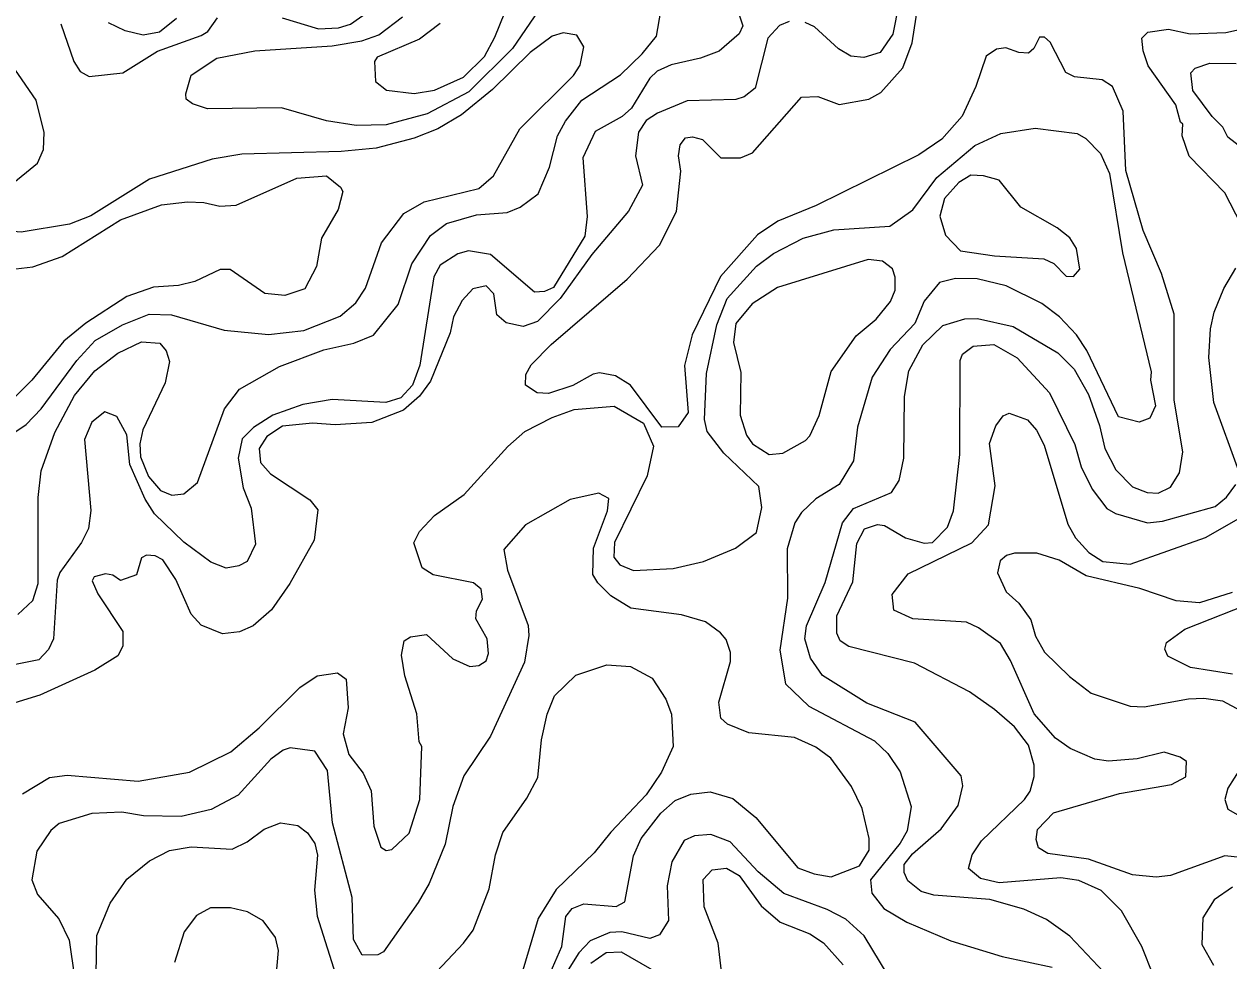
# Model space of a CAD drawing. Extents: x 763.2 to 816.8, y 7896.5 to 7952.7.
# Drawn here: x 765.537 to 768.732, y 7906.02 to 7908.505 of the extents above; entities that cross this region are included whole.
import ezdxf

# ---------------------------------------------------------------- set-up
doc = ezdxf.new("R2010")
doc.units = 0
doc.header["$LTSCALE"] = 0.064
doc.layers.add('1', color=7, linetype='Continuous', lineweight=25)
doc.layers.add('2', color=7, linetype='Continuous', lineweight=13)

msp = doc.modelspace()

# ---------------------------------------------------------------- linework, layer by layer
at = {"layer": '1'}
for points in [[(766.9242, 7908.5759), (766.8327, 7908.4405), (766.7168, 7908.3253), (766.6064, 7908.2673), (766.4971, 7908.2375), (766.4183, 7908.2357), (766.3394, 7908.2487), (766.2195, 7908.2833), (766.0238, 7908.28), (765.9837, 7908.2934), (765.9671, 7908.3061), (765.9659, 7908.3203), (765.9803, 7908.3698), (766.0488, 7908.4145), (766.1492, 7908.4339), (766.3543, 7908.4476), (766.4332, 7908.4607), (766.4781, 7908.4767), (766.541, 7908.524)], [(765.844, 7907.3919), (765.8456, 7907.3572), (765.8676, 7907.3049), (765.8987, 7907.2679), (765.9289, 7907.2555), (765.9613, 7907.2588), (765.9975, 7907.2891), (766.0691, 7907.4846), (766.1081, 7907.5366), (766.2145, 7907.5966), (766.332, 7907.6408), (766.4117, 7907.6591), (766.4639, 7907.6796), (766.5294, 7907.7616), (766.5654, 7907.8692), (766.6148, 7907.9447), (766.6575, 7907.9759), (766.7371, 7907.9991), (766.8182, 7908.0051), (766.8528, 7908.0198), (766.9001, 7908.0546), (766.9306, 7908.1253), (766.952, 7908.2083), (766.973, 7908.2473), (767.0163, 7908.3034), (767.1192, 7908.3705), (767.1762, 7908.4258), (767.2146, 7908.4732), (767.2259, 7908.5389)], [(768.7677, 7908.1751), (768.7292, 7908.2052), (768.7161, 7908.2314), (768.6875, 7908.2601), (768.6366, 7908.3288), (768.6311, 7908.3757), (768.6428, 7908.3884), (768.6814, 7908.4013), (768.7511, 7908.4001)], [(765.5206, 7906.9387), (765.5606, 7906.9762), (765.5744, 7907.0214), (765.5745, 7907.2497), (765.5826, 7907.3203), (765.6188, 7907.4222), (765.6711, 7907.5201), (765.7246, 7907.5854), (765.7858, 7907.6321), (765.8489, 7907.6619), (765.8974, 7907.6587)], [(765.8974, 7907.6587), (765.9137, 7907.6381), (765.9227, 7907.6102), (765.9113, 7907.5535), (765.8522, 7907.4288), (765.844, 7907.3919)], [(768.8209, 7906.2886), (768.7216, 7906.2995), (768.5769, 7906.2472), (768.5391, 7906.2423), (768.4767, 7906.2485), (768.36, 7906.2898), (768.2518, 7906.3049), (768.2274, 7906.3204), (768.2206, 7906.3425), (768.2241, 7906.3688), (768.2665, 7906.413), (768.4422, 7906.4641), (768.5796, 7906.4884), (768.6174, 7906.5083), (768.6193, 7906.5494), (768.6024, 7906.5612), (768.5605, 7906.5738), (768.489, 7906.5563), (768.4129, 7906.5499), (768.3767, 7906.5555), (768.3114, 7906.5837), (768.2721, 7906.6111), (768.2154, 7906.6761), (768.1529, 7906.8174), (768.1261, 7906.8621), (768.0682, 7906.904), (768.0362, 7906.9191), (767.8941, 7906.9277), (767.8436, 7906.9504), (767.8389, 7906.9918), (767.8815, 7907.0471), (768.0503, 7907.1294), (768.0948, 7907.1768), (768.1118, 7907.2801), (768.0976, 7907.3923), (768.1138, 7907.4398), (768.1334, 7907.4663), (768.1496, 7907.4729), (768.1981, 7907.4553), (768.2214, 7907.4277), (768.2418, 7907.3886), (768.3046, 7907.1784), (768.3256, 7907.1429), (768.3605, 7907.1036), (768.3979, 7907.08), (768.4702, 7907.0726), (768.6697, 7907.143), (768.7645, 7907.1976)], [(766.5461, 7905.901), (766.7029, 7906.0673), (766.7277, 7906.1019), (766.7705, 7906.2119), (766.7874, 7906.3014), (766.8072, 7906.3608), (766.8705, 7906.4519), (766.8999, 7906.5069), (766.9089, 7906.607), (766.9243, 7906.6744), (766.9435, 7906.7236), (767.0007, 7906.7784), (767.0822, 7906.8059), (767.1455, 7906.8012), (767.2024, 7906.77), (767.2394, 7906.7148), (767.254, 7906.675), (767.2588, 7906.5889), (767.2275, 7906.5209)], [(767.2275, 7906.5209), (767.1871, 7906.4611), (767.093, 7906.3622), (767.049, 7906.3069), (766.9486, 7906.2098), (766.9004, 7906.133)], [(765.7272, 7905.9332), (765.7306, 7906.0876), (765.7653, 7906.1739), (765.8094, 7906.2372), (765.8696, 7906.2862), (765.9228, 7906.3128), (765.9803, 7906.3227), (766.0887, 7906.3164), (766.1288, 7906.3363), (766.174, 7906.3695), (766.2176, 7906.3868), (766.2636, 7906.3797), (766.2891, 7906.3604), (766.3082, 7906.3314), (766.3154, 7906.3007), (766.3074, 7906.2077), (766.3146, 7906.1392), (766.3681, 7905.9687)], [(766.9004, 7906.133), (766.8595, 7905.9958)]]:
    msp.add_lwpolyline(points, dxfattribs=at)
at = {"layer": '2'}
for points in [[(766.0363, 7908.1468), (765.8703, 7908.0941), (765.7147, 7907.9962), (765.6576, 7907.9743), (765.5299, 7907.9533), (765.4414, 7907.9605), (765.4023, 7907.9754), (765.4049, 7908.0104), (765.4134, 7908.0266), (765.483, 7908.0745), (765.5001, 7908.0765), (765.573, 7908.1361), (765.5884, 7908.1727), (765.5909, 7908.2171), (765.5693, 7908.3031), (765.4757, 7908.4395), (765.2321, 7908.6751)], [(767.4152, 7908.5867), (767.443, 7908.5006), (767.4335, 7908.4794), (767.3804, 7908.4331), (767.3305, 7908.4147), (767.253, 7908.3969), (767.2163, 7908.3799), (767.1962, 7908.3615), (767.1476, 7908.2822), (767.1235, 7908.2601), (767.0516, 7908.2202), (767.0191, 7908.1503), (767.0303, 7907.9948), (767.024, 7907.9423), (766.9409, 7907.8066), (766.9176, 7907.7955), (766.8904, 7907.7941), (766.774, 7907.8936), (766.7161, 7907.9038), (766.6876, 7907.8958), (766.6407, 7907.8656), (766.6242, 7907.8351), (766.5868, 7907.6005), (766.5668, 7907.5472), (766.5366, 7907.5135), (766.4968, 7907.5011), (766.3543, 7907.5093), (766.2761, 7907.4961), (766.1966, 7907.4678), (766.146, 7907.4347), (766.1159, 7907.4047), (766.1054, 7907.3539), (766.1182, 7907.275), (766.1398, 7907.221), (766.1512, 7907.1255), (766.1288, 7907.0799), (766.1071, 7907.0679), (766.0732, 7907.0624), (766.0325, 7907.0775), (765.9609, 7907.1308), (765.8834, 7907.2062), (765.8587, 7907.2447), (765.8174, 7907.3372), (765.8095, 7907.4159), (765.7834, 7907.4642), (765.7514, 7907.4762), (765.7168, 7907.4494), (765.6974, 7907.4032), (765.714, 7907.2151), (765.7078, 7907.1672), (765.6894, 7907.1299), (765.632, 7907.0508), (765.6254, 7907.0303), (765.6154, 7906.8748), (765.602, 7906.8466), (765.5768, 7906.819), (765.5143, 7906.8061)], [(766.6406, 7908.507), (766.5857, 7908.4646), (766.4734, 7908.4177), (766.4668, 7908.4054), (766.4687, 7908.3525), (766.4986, 7908.33), (766.5719, 7908.3212), (766.626, 7908.3299), (766.7021, 7908.3639), (766.758, 7908.4188), (766.7853, 7908.4701), (766.8382, 7908.6022)], [(767.4368, 7908.1501), (767.4688, 7908.1636), (767.5984, 7908.311), (767.6416, 7908.3127), (767.6987, 7908.2918), (767.7776, 7908.3061), (767.8089, 7908.3238), (767.8674, 7908.3894), (767.8919, 7908.4557), (767.9161, 7908.6088)], [(767.8572, 7908.5585), (767.8406, 7908.4783), (767.8071, 7908.4295), (767.7644, 7908.4165), (767.7296, 7908.4202), (767.6965, 7908.4393), (767.633, 7908.4973), (767.6081, 7908.5091)], [(765.6347, 7908.506), (765.6689, 7908.406), (765.6856, 7908.3793), (765.71, 7908.3656), (765.7989, 7908.3753), (765.8912, 7908.4335), (766.0072, 7908.4745), (766.0242, 7908.4855), (766.05, 7908.522)], [(765.9417, 7908.5198), (765.8964, 7908.484), (765.8528, 7908.4757), (765.8055, 7908.4874), (765.7608, 7908.5082)], [(766.2216, 7908.5212), (766.3182, 7908.4922), (766.3707, 7908.4953), (766.403, 7908.5048), (766.4508, 7908.5386)], [(767.5658, 7908.512), (767.5405, 7908.5009), (767.5093, 7908.468), (767.4758, 7908.3351), (767.4471, 7908.312), (767.4249, 7908.3048), (767.2951, 7908.3013), (767.2169, 7908.2687), (767.1872, 7908.249), (767.1667, 7908.2187), (767.1588, 7908.1552), (767.1767, 7908.0776), (767.1396, 7908.0086), (767.0426, 7907.8942), (766.9592, 7907.7768), (766.8988, 7907.7164)], [(768.7646, 7907.9731), (768.7211, 7908.0571), (768.6267, 7908.1547), (768.6084, 7908.2083), (768.6098, 7908.2394), (768.6034, 7908.2445), (768.5914, 7908.2905), (768.5181, 7908.3945), (768.5047, 7908.4345), (768.5014, 7908.4676), (768.5169, 7908.4838), (768.5722, 7908.4919), (768.6296, 7908.479), (768.7239, 7908.4826), (768.7604, 7908.4903)], [(765.4711, 7907.3952), (765.5426, 7907.4431), (765.5822, 7907.4842), (765.6768, 7907.6124), (765.7261, 7907.6658), (765.7983, 7907.7074), (765.8686, 7907.7359), (765.9284, 7907.7342), (766.0681, 7907.6929), (766.1852, 7907.6818), (766.279, 7907.6921), (766.3756, 7907.7303), (766.4174, 7907.7657), (766.4423, 7907.8044), (766.4849, 7907.9251), (766.5446, 7908.0028), (766.5983, 7908.0335), (766.7427, 7908.0689), (766.7822, 7908.1026), (766.8519, 7908.2271), (766.9943, 7908.3689), (767.0122, 7908.396), (767.0218, 7908.4445), (767.0031, 7908.4756), (766.9664, 7908.482), (766.9378, 7908.4729), (766.8793, 7908.4296), (766.7795, 7908.3315), (766.6973, 7908.2641), (766.6345, 7908.2275)], [(768.4158, 7905.9743), (768.3106, 7906.086), (768.2482, 7906.1304), (768.1878, 7906.1572), (768.0977, 7906.1829), (767.9492, 7906.1946), (767.9164, 7906.2046), (767.8807, 7906.2325), (767.8705, 7906.2545), (767.871, 7906.2758), (767.8928, 7906.304), (767.9687, 7906.3704), (768.0144, 7906.4325), (768.0262, 7906.4848), (768.0223, 7906.5112), (767.9003, 7906.6538), (767.7723, 7906.704), (767.6548, 7906.7775), (767.6222, 7906.8236), (767.6073, 7906.8744), (767.6117, 7906.9095), (767.6613, 7907.0239), (767.7076, 7907.1822), (767.7369, 7907.2207), (767.8373, 7907.263), (767.8573, 7907.2947), (767.8703, 7907.3539), (767.872, 7907.5175), (767.8832, 7907.5852), (767.92, 7907.6545), (767.9735, 7907.7054), (768.032, 7907.7229), (768.0656, 7907.7244), (768.1601, 7907.7028), (768.2788, 7907.6329), (768.3215, 7907.59), (768.3596, 7907.523), (768.3892, 7907.44), (768.4028, 7907.3794), (768.4319, 7907.3225), (768.4768, 7907.2777), (768.5152, 7907.2626), (768.5446, 7907.2609), (768.5773, 7907.2772), (768.6012, 7907.3153), (768.6097, 7907.3703), (768.5869, 7907.5077), (768.5866, 7907.7358), (768.5537, 7907.8435), (768.5049, 7907.9573), (768.4587, 7908.1164), (768.4518, 7908.2742), (768.4232, 7908.3397), (768.3961, 7908.3571), (768.3229, 7908.3651), (768.3, 7908.3768), (768.2584, 7908.4568), (768.2427, 7908.4706), (768.2299, 7908.4699), (768.2146, 7908.4401), (768.2006, 7908.4277), (768.1751, 7908.4293), (768.1409, 7908.4419), (768.1154, 7908.4387), (768.0887, 7908.4202), (768.0609, 7908.3392), (768.0246, 7908.2604), (767.9706, 7908.2002), (767.9097, 7908.1585), (767.6379, 7908.0235), (767.536, 7907.9827), (767.4822, 7907.9461), (767.3835, 7907.8357), (767.3091, 7907.6809), (767.2885, 7907.5999), (767.2983, 7907.4753), (767.2718, 7907.4372), (767.2287, 7907.4362), (767.145, 7907.5473), (767.1053, 7907.5717), (767.0629, 7907.5797), (767.0466, 7907.5769), (766.9926, 7907.5468), (766.9279, 7907.5255), (766.8974, 7907.5274), (766.8665, 7907.5474), (766.8676, 7907.5754), (766.8815, 7907.6014), (766.9352, 7907.6555), (767.1361, 7907.8286), (767.2225, 7907.919), (767.2673, 7908.0084), (767.2786, 7908.115), (767.2722, 7908.1559), (767.2769, 7908.1851)], [(768.0583, 7908.1834), (768.1273, 7908.2144), (768.2187, 7908.2291), (768.3294, 7908.2145), (768.3529, 7908.202), (768.3916, 7908.1622)], [(766.6345, 7908.2275), (766.572, 7908.2022), (766.4708, 7908.1759), (766.378, 7908.1667), (766.1151, 7908.1601), (766.0363, 7908.1468)], [(767.2769, 7908.1851), (767.2907, 7908.203), (767.3096, 7908.206), (767.336, 7908.1991), (767.3848, 7908.1504), (767.4368, 7908.1501)], [(765.5332, 7906.4634), (765.605, 7906.5066), (765.6516, 7906.5133), (765.8397, 7906.4971), (765.976, 7906.5208), (766.0851, 7906.5747), (766.1611, 7906.6383), (766.2686, 7906.7451), (766.3146, 7906.7765), (766.3684, 7906.784), (766.3917, 7906.7672), (766.3963, 7906.6916), (766.3831, 7906.6227), (766.3981, 7906.5679), (766.4363, 7906.5184), (766.4577, 7906.4714), (766.4651, 7906.3778), (766.4833, 7906.3222), (766.4978, 7906.3132), (766.5123, 7906.316), (766.5587, 7906.3596), (766.5865, 7906.4487), (766.5916, 7906.5893), (766.5853, 7906.6012), (766.5784, 7906.6761), (766.5471, 7906.7761), (766.5378, 7906.8315), (766.5449, 7906.8696), (766.562, 7906.8802), (766.6041, 7906.8863), (766.6742, 7906.8218), (766.719, 7906.8011), (766.7432, 7906.8041), (766.7627, 7906.8165), (766.769, 7906.8354), (766.7654, 7906.8747), (766.7348, 7906.9274), (766.7366, 7906.9487), (766.7525, 7906.9802), (766.749, 7907.0066), (766.7289, 7907.0228), (766.6217, 7907.0447), (766.5929, 7907.0629), (766.5706, 7907.1289), (766.5857, 7907.1595), (766.6259, 7907.2013), (766.7045, 7907.2573), (766.8204, 7907.3847), (766.8651, 7907.4241), (766.9375, 7907.4619), (766.9959, 7907.483), (767.1021, 7907.4913), (767.1795, 7907.447), (767.2063, 7907.3853), (767.1897, 7907.3072), (767.103, 7907.1303), (767.1012, 7907.0911), (767.1174, 7907.0709), (767.1532, 7907.0558), (767.2586, 7907.0607), (767.3392, 7907.0793), (767.4238, 7907.1153), (767.4792, 7907.1568), (767.4938, 7907.2232), (767.4857, 7907.2786), (767.3932, 7907.3669), (767.3486, 7907.4242), (767.3414, 7907.4561), (767.3464, 7907.5781), (767.3738, 7907.7074), (767.402, 7907.7772), (767.4792, 7907.8626), (767.5248, 7907.8962), (767.6027, 7907.9375), (767.6848, 7907.9594), (767.8329, 7907.9695), (767.8939, 7908.0128), (767.9578, 7908.0977), (768.0583, 7908.1834)], [(768.3916, 7908.1622), (768.4157, 7908.1091), (768.4495, 7907.8983), (768.5258, 7907.5823), (768.5245, 7907.5603), (768.5375, 7907.4927), (768.5222, 7907.4602), (768.4938, 7907.4488), (768.4391, 7907.4637), (768.355, 7907.6391), (768.328, 7907.6805), (768.2832, 7907.729), (768.2358, 7907.7638), (768.1418, 7907.8105), (768.0642, 7907.8296), (768.0074, 7907.8299), (767.9647, 7907.8199), (767.9243, 7907.7699), (767.8995, 7907.711), (767.8337, 7907.6418), (767.7857, 7907.5687), (767.7473, 7907.436), (767.737, 7907.3467), (767.6985, 7907.2838), (767.637, 7907.2463), (767.5986, 7907.2096), (767.5808, 7907.1824), (767.5607, 7907.1131), (767.5614, 7906.9824), (767.5416, 7906.8445), (767.5565, 7906.7551), (767.6183, 7906.6962), (767.7927, 7906.604), (767.8279, 7906.5703), (767.86, 7906.5222), (767.8896, 7906.43), (767.8789, 7906.3652), (767.8604, 7906.3331), (767.7819, 7906.2353), (767.785, 7906.1998), (767.8171, 7906.159), (767.8782, 7906.1232), (767.9943, 7906.0738), (768.1306, 7906.0318), (768.2637, 7906.0039)], [(765.4855, 7907.8528), (765.5607, 7907.8609), (765.6384, 7907.8888), (765.793, 7907.9858), (765.9015, 7908.0253), (765.9704, 7908.0335), (766.0139, 7908.0318), (766.0567, 7908.0221), (766.0993, 7908.0249), (766.2606, 7908.0968), (766.3391, 7908.1025), (766.3762, 7908.0729), (766.3827, 7908.0607), (766.3704, 7908.0132), (766.3256, 7907.9375), (766.3128, 7907.8618), (766.2814, 7907.8026), (766.2286, 7907.7854), (766.1759, 7907.7909), (766.0836, 7907.8539), (766.0569, 7907.8545), (765.9897, 7907.8221), (765.9467, 7907.8117), (765.8809, 7907.8073), (765.8101, 7907.7823), (765.701, 7907.7114), (765.6431, 7907.6637), (765.5578, 7907.5603), (765.4813, 7907.4835)], [(768.7579, 7907.3191), (768.692, 7907.5012), (768.6789, 7907.6209), (768.6836, 7907.6969), (768.693, 7907.7411), (768.7183, 7907.8036), (768.7504, 7907.8579)], [(766.7627, 7907.811), (766.7272, 7907.8032), (766.6987, 7907.7722), (766.6756, 7907.7288), (766.6671, 7907.6858), (766.6153, 7907.5583), (766.5855, 7907.5181), (766.5435, 7907.4808), (766.4595, 7907.4485), (766.3623, 7907.442), (766.3017, 7907.4468), (766.2224, 7907.4383), (766.1814, 7907.4111), (766.1609, 7907.3798), (766.1644, 7907.3423), (766.1911, 7907.3119), (766.2952, 7907.2434), (766.3163, 7907.217), (766.3064, 7907.1361), (766.2416, 7907.0213), (766.1934, 7906.9517), (766.1446, 7906.9095), (766.1089, 7906.8929), (766.0636, 7906.888), (766.0073, 7906.9108), (765.9802, 7906.9403), (765.94, 7907.0324), (765.9053, 7907.0843), (765.885, 7907.0949), (765.8623, 7907.0965), (765.8484, 7907.089), (765.8353, 7907.0445), (765.7934, 7907.0295), (765.7727, 7907.0437), (765.7531, 7907.0472), (765.7229, 7907.0388), (765.718, 7907.0282), (765.7325, 7906.9943), (765.7995, 7906.8939), (765.7996, 7906.8551), (765.7861, 7906.8292), (765.7253, 7906.7919), (765.5787, 7906.7251), (765.5011, 7906.7009)], [(766.8988, 7907.7164), (766.8605, 7907.7033), (766.8157, 7907.713), (766.7911, 7907.7342), (766.7827, 7907.7892), (766.7627, 7907.811)], [(768.0021, 7907.2141), (768.0181, 7907.3637), (768.0195, 7907.6126), (768.0253, 7907.6295), (768.0539, 7907.6508), (768.1089, 7907.6552), (768.1704, 7907.6198), (768.2567, 7907.5268), (768.3236, 7907.39), (768.3401, 7907.3308), (768.3695, 7907.2717), (768.4081, 7907.2199), (768.4312, 7907.2069), (768.5164, 7907.1826), (768.5558, 7907.1869), (768.6957, 7907.2253), (768.7253, 7907.2501), (768.7507, 7907.2836)], [(767.2808, 7906.9384), (767.1465, 7906.9558), (767.093, 7906.9884), (767.0585, 7907.0229), (767.0453, 7907.0451), (767.0468, 7907.1151), (767.0842, 7907.2138), (767.0879, 7907.2467), (767.0617, 7907.2609), (766.9855, 7907.2443), (766.8673, 7907.1769), (766.8094, 7907.1113), (766.8187, 7907.0567), (766.8742, 7906.9101), (766.8759, 7906.8837), (766.8639, 7906.8128), (766.7737, 7906.6164), (766.7032, 7906.5111), (766.674, 7906.4302), (766.6536, 7906.3296), (766.611, 7906.2253), (766.5827, 7906.1753), (766.4906, 7906.0445), (766.4754, 7906.0361), (766.4336, 7906.0356), (766.4112, 7906.0772), (766.4076, 7906.1889), (766.3551, 7906.3869), (766.3416, 7906.5258), (766.3082, 7906.5767), (766.2429, 7906.5856), (766.2245, 7906.5796), (766.192, 7906.5557), (766.1047, 7906.4602), (766.0336, 7906.4216), (765.954, 7906.4033), (765.854, 7906.405), (765.7962, 7906.4147), (765.7173, 7906.4114), (765.6307, 7906.3844), (765.6086, 7906.3667), (765.5709, 7906.3117), (765.5581, 7906.2357), (765.5728, 7906.1962), (765.6294, 7906.1316), (765.6572, 7906.0757), (765.6714, 7905.9776)], [(767.8192, 7907.1754), (767.8748, 7907.1423), (767.9242, 7907.1282), (767.9458, 7907.1302), (767.9854, 7907.1711), (768.0021, 7907.2141)], [(768.532, 7905.9806), (768.501, 7906.0587), (768.4471, 7906.1534), (768.3935, 7906.2072), (768.3337, 7906.2339), (768.2861, 7906.2406), (768.1227, 7906.2276), (768.0737, 7906.2392), (768.0416, 7906.2654), (768.0511, 7906.3015), (768.0758, 7906.3391), (768.1901, 7906.4488), (768.2054, 7906.4709), (768.2152, 7906.5091), (768.2153, 7906.5399), (768.2005, 7906.5922), (768.1633, 7906.6408), (768.1102, 7906.6875), (768.0438, 7906.7338), (767.898, 7906.8103), (767.7246, 7906.8546), (767.7008, 7906.8691), (767.6924, 7906.8899), (767.6928, 7906.9354), (767.7348, 7907.0256), (767.7456, 7907.1271), (767.766, 7907.1664), (767.7999, 7907.1781), (767.8192, 7907.1754)], [(768.7407, 7906.9979), (768.654, 7906.9703), (768.592, 7906.9755), (768.4955, 7907.0078), (768.3533, 7907.042), (768.2818, 7907.0833), (768.2226, 7907.1015), (768.1635, 7907.1017), (768.1423, 7907.0954), (768.1252, 7907.0817), (768.1188, 7907.0498), (768.1412, 7906.9989), (768.1752, 7906.9691), (768.2067, 7906.9248), (768.2193, 7906.8817), (768.2432, 7906.8396), (768.3096, 7906.7743), (768.3665, 7906.7307), (768.47, 7906.6957), (768.5072, 7906.6942), (768.6248, 7906.7153), (768.6657, 7906.7171), (768.7148, 7906.7103), (768.7624, 7906.6842)], [(768.7419, 7906.7808), (768.6304, 7906.7987), (768.5703, 7906.8284), (768.5623, 7906.8475), (768.5661, 7906.865), (768.6154, 7906.9005), (768.8122, 7906.9778)], [(767.41, 7906.8142), (767.4102, 7906.8381), (767.3989, 7906.8726), (767.3842, 7906.8908), (767.3438, 7906.9195), (767.2808, 7906.9384)], [(766.9136, 7905.9454), (766.9628, 7906.0582), (766.9737, 7906.1379), (766.9908, 7906.1594), (767.0213, 7906.1714), (767.1072, 7906.165), (767.1304, 7906.1768), (767.1532, 7906.2995), (767.1732, 7906.3451), (767.2256, 7906.4125), (767.2633, 7906.4456), (767.3055, 7906.4626), (767.3568, 7906.4689), (767.4167, 7906.4508), (767.4778, 7906.4011), (767.5892, 7906.2672), (767.6326, 7906.2514), (767.677, 7906.2438), (767.7528, 7906.2729), (767.7783, 7906.3142), (767.778, 7906.3448), (767.7592, 7906.4248), (767.7314, 7906.4834), (767.6763, 7906.5577), (767.6369, 7906.5873), (767.5799, 7906.6133), (767.4588, 7906.6254), (767.4024, 7906.6486), (767.3845, 7906.664), (767.3791, 7906.7063), (767.41, 7906.8142)], [(768.7629, 7906.532), (768.7289, 7906.4786), (768.7215, 7906.4482), (768.729, 7906.4225), (768.7558, 7906.408)], [(767.8691, 7905.9146), (767.7653, 7906.0871), (767.7164, 7906.1315), (767.6665, 7906.1567), (767.5521, 7906.1992), (767.4841, 7906.257), (767.4096, 7906.3359), (767.3582, 7906.3554), (767.3148, 7906.3523), (767.2873, 7906.3394), (767.2552, 7906.2836), (767.2425, 7906.2192), (767.2456, 7906.1279), (767.2225, 7906.0896), (767.1968, 7906.0795), (767.1222, 7906.0973), (767.0909, 7906.0959), (767.038, 7906.0738), (767.0083, 7906.0422), (766.9204, 7905.902)], [(767.3865, 7905.9919), (767.3773, 7906.0674), (767.341, 7906.164), (767.3379, 7906.2361), (767.3618, 7906.262), (767.3995, 7906.2667), (767.433, 7906.2468), (767.4915, 7906.1665), (767.542, 7906.1233), (767.6204, 7906.0926), (767.6566, 7906.068), (767.709, 7906.0104)], [(768.7414, 7906.2159), (768.6932, 7906.1821), (768.6632, 7906.1347), (768.6606, 7906.0643), (768.6915, 7906.0095)], [(766.1973, 7905.878), (766.2118, 7906.048), (766.2038, 7906.0821), (766.1713, 7906.1268), (766.1301, 7906.1506), (766.0848, 7906.1616), (766.0313, 7906.1615), (765.9949, 7906.1411), (765.9615, 7906.0974), (765.9364, 7906.0159)], [(767.0398, 7906.0145), (767.0808, 7906.043), (767.1201, 7906.0449), (767.2477, 7905.9715)]]:
    msp.add_lwpolyline(points, dxfattribs=at)
for points in [[(768.3101, 7907.9379), (768.2762, 7907.9645), (768.1805, 7908.0196), (768.123, 7908.0908), (768.0813, 7908.1024), (768.0479, 7908.104), (768.0156, 7908.0852), (767.9777, 7908.0426), (767.9658, 7907.9955), (767.9802, 7907.9454), (768.0206, 7907.9038), (768.1102, 7907.8906), (768.2416, 7907.8821), (768.2682, 7907.8702), (768.3003, 7907.8364), (768.3197, 7907.8353), (768.3368, 7907.8552), (768.3278, 7907.9098)], [(767.6775, 7907.5835), (767.7438, 7907.6785), (767.7971, 7907.722), (767.835, 7907.7694), (767.8469, 7907.7996), (767.847, 7907.8337), (767.8401, 7907.8563), (767.8135, 7907.8758), (767.7751, 7907.8806), (767.5351, 7907.8066), (767.4679, 7907.7633), (767.4247, 7907.7108), (767.4184, 7907.6601), (767.4382, 7907.5809), (767.4365, 7907.4676), (767.4533, 7907.4151), (767.469, 7907.3916), (767.5128, 7907.3632), (767.5494, 7907.3668), (767.6094, 7907.4002), (767.6212, 7907.4129), (767.6452, 7907.4671)]]:
    msp.add_lwpolyline(points, close=True, dxfattribs=at)

doc.saveas('drawing.dxf')
